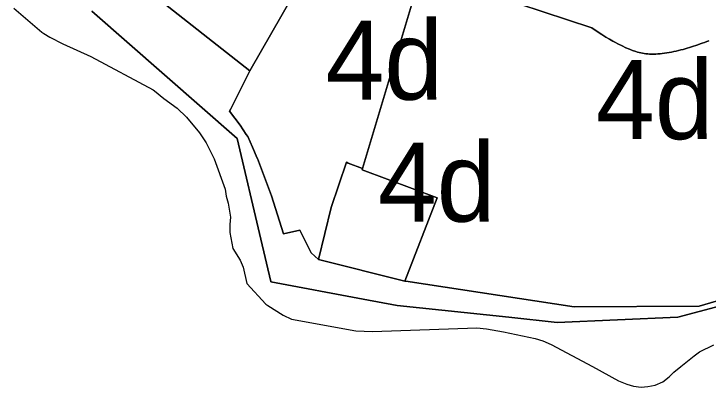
# Model space of a CAD drawing. Extents: x 598968 to 613553, y 4409678 to 4430833.
# Drawn here: x 610152.8 to 610258.2, y 4416241.8 to 4416298.4 of the extents above; entities that cross this region are included whole.
import ezdxf

# ---------------------------------------------------------------- set-up
doc = ezdxf.new("R2010")
doc.units = 0
doc.layers.add('1', color=7, linetype='Continuous')
doc.layers.add('4d. Sector de consolidació - ANNEX III A', color=7, linetype='Continuous')

msp = doc.modelspace()

# ---------------------------------------------------------------- linework, layer by layer
at = {"layer": '1'}
msp.add_lwpolyline([(610199.9925, 4416309.6794), (610193.4922, 4416311.6797), (610189.191, 4416313.455), (610182.0637, 4416317.8397), (610173.3595, 4416301.8394), (610173.5188, 4416301.7138), (610188.6419, 4416289.7846)], close=True, dxfattribs=at)
for points in [[(610214.6611, 4416304.8614), (610240.5075, 4416296.299), (610241.3298, 4416295.7594), (610242.0468, 4416295.3011), (610242.6703, 4416294.9146), (610243.2126, 4416294.5902), (610243.6855, 4416294.3185), (610244.1013, 4416294.0897), (610244.472, 4416293.8943), (610245.1245, 4416293.5671), (610245.7019, 4416293.2942), (610246.2264, 4416293.0657), (610246.7191, 4416292.873), (610247.2006, 4416292.7079), (610247.4425, 4416292.6347), (610247.6871, 4416292.5682), (610247.9357, 4416292.5091), (610248.1899, 4416292.4576), (610248.451, 4416292.4144), (610248.7204, 4416292.38), (610248.9996, 4416292.3549), (610249.2895, 4416292.3394), (610249.5899, 4416292.3334), (610249.9006, 4416292.3366), (610250.2183, 4416292.3486), (610250.5449, 4416292.3692), (610250.8787, 4416292.398), (610251.2189, 4416292.4348), (610251.5646, 4416292.4792), (610251.9149, 4416292.5309), (610252.2684, 4416292.5894), (610252.6232, 4416292.6541), (610252.9778, 4416292.7244), (610253.3304, 4416292.7997), (610253.6794, 4416292.8794), (610254.023, 4416292.9631), (610254.3597, 4416293.0499), (610254.6882, 4416293.1396), (610255.0105, 4416293.2323), (610255.3288, 4416293.3283), (610255.6456, 4416293.428), (610255.9632, 4416293.5317), (610256.284, 4416293.6396), (610256.6104, 4416293.7522), (610256.9449, 4416293.8697), (610257.2873, 4416293.9917), (610257.628, 4416294.1143), (610257.955, 4416294.2328), (610258.2562, 4416294.3427)], [(610276.6334, 4416259.896), (610256.805, 4416254.1053), (610237.838, 4416254.006), (610212.3076, 4416257.8933), (610212.1354, 4416257.9195), (610199.0712, 4416261.1618), (610197.9254, 4416262.2057), (610196.2033, 4416265.6386), (610193.7215, 4416265.0554), (610191.9057, 4416270.8419), (610189.7686, 4416276.5224), (610189.7649, 4416276.53), (610189.0298, 4416278.2043), (610188.3031, 4416279.8165), (610188.0878, 4416280.1437), (610187.1593, 4416281.5541), (610185.5646, 4416283.6711), (610185.7411, 4416284.0218), (610188.6419, 4416289.7846), (610173.5188, 4416301.7138)], [(610152.8274, 4416299.3014), (610157.0873, 4416295.6516), (610157.3593, 4416295.4764), (610158.2672, 4416294.8917), (610160.2772, 4416293.8818), (610164.4971, 4416291.992), (610173.9669, 4416286.9124), (610174.1672, 4416286.7509), (610175.5669, 4416285.6226), (610177.6268, 4416284.1126), (610179.0169, 4416282.7828), (610180.9669, 4416280.3929), (610181.9968, 4416278.863), (610183.2368, 4416276.4531), (610184.8668, 4416271.8732), (610185.0168, 4416270.7633), (610185.3268, 4416269.7434), (610185.7068, 4416267.6234), (610185.6068, 4416266.5134), (610185.5768, 4416265.2834), (610186.0468, 4416262.8636), (610187.1768, 4416261.1036), (610187.6168, 4416260.0037), (610188.1668, 4416257.5538), (610191.0467, 4416254.404), (610191.3389, 4416254.2174), (610193.6766, 4416252.7241), (610194.9466, 4416252.1142), (610204.7264, 4416250.3746), (610207.2264, 4416250.2446), (610223.076, 4416250.8252), (610224.5159, 4416250.6852), (610227.1258, 4416250.2254), (610231.9158, 4416249.1856), (610233.0758, 4416248.8456), (610234.3757, 4416248.2756), (610240.6156, 4416244.966), (610244.5555, 4416242.7762), (610245.8455, 4416242.2562), (610246.8654, 4416241.9662), (610247.9855, 4416241.8263), (610249.0354, 4416241.9064), (610250.1154, 4416242.1364), (610251.2954, 4416242.6064), (610252.2353, 4416243.3664), (610252.9853, 4416244.1064), (610254.0052, 4416244.9664), (610256.0353, 4416246.5864), (610256.8852, 4416247.1865), (610259.0552, 4416248.2166)], [(610279.4695, 4416259.2928), (610253.5727, 4416252.4555), (610235.2532, 4416251.6352), (610227.9201, 4416252.4134), (610211.0081, 4416254.2083), (610205.826, 4416255.1783), (610191.8194, 4416257.8), (610191.8107, 4416257.8369), (610190.3023, 4416264.2518), (610186.7083, 4416279.5376), (610164.6527, 4416298.8315)], [(610164.6527, 4416298.8315), (610186.7083, 4416279.5376), (610190.3023, 4416264.2518), (610191.8107, 4416257.8369), (610191.8194, 4416257.8), (610205.826, 4416255.1783), (610211.0081, 4416254.2083), (610227.9201, 4416252.4134), (610235.2532, 4416251.6352), (610253.5727, 4416252.4555), (610279.4695, 4416259.2928)]]:
    msp.add_lwpolyline(points, dxfattribs=at)
at = {"layer": '4d. Sector de consolidació - ANNEX III A'}
for points in [[(610199.9925, 4416309.6794), (610188.6419, 4416289.7846), (610185.7411, 4416284.0218), (610185.5646, 4416283.6711), (610187.1593, 4416281.5541), (610188.0878, 4416280.1437), (610188.3031, 4416279.8165), (610189.0298, 4416278.2043), (610189.7649, 4416276.53), (610189.7686, 4416276.5224), (610191.9057, 4416270.8419), (610193.7215, 4416265.0554), (610196.2033, 4416265.6386), (610197.9254, 4416262.2057), (610199.0712, 4416261.1618), (610200.9639, 4416269.0919), (610203.2746, 4416275.9282), (610203.5623, 4416275.8146), (610205.7083, 4416274.967), (610214.6611, 4416304.8614)], [(610258.2562, 4416294.3427), (610257.955, 4416294.2328), (610257.628, 4416294.1143), (610257.2873, 4416293.9917), (610256.9449, 4416293.8697), (610256.6104, 4416293.7522), (610256.284, 4416293.6396), (610255.9632, 4416293.5317), (610255.6456, 4416293.428), (610255.3288, 4416293.3283), (610255.0105, 4416293.2323), (610254.6882, 4416293.1396), (610254.3597, 4416293.0499), (610254.023, 4416292.9631), (610253.6794, 4416292.8794), (610253.3304, 4416292.7997), (610252.9778, 4416292.7244), (610252.6232, 4416292.6541), (610252.2684, 4416292.5894), (610251.9149, 4416292.5309), (610251.5646, 4416292.4792), (610251.2189, 4416292.4348), (610250.8787, 4416292.398), (610250.5449, 4416292.3692), (610250.2183, 4416292.3486), (610249.9006, 4416292.3366), (610249.5899, 4416292.3334), (610249.2895, 4416292.3394), (610248.9996, 4416292.3549), (610248.7204, 4416292.38), (610248.451, 4416292.4144), (610248.1899, 4416292.4576), (610247.9357, 4416292.5091), (610247.6871, 4416292.5682), (610247.4425, 4416292.6347), (610247.2006, 4416292.7079), (610246.7191, 4416292.873), (610246.2264, 4416293.0657), (610245.7019, 4416293.2942), (610245.1245, 4416293.5671), (610244.472, 4416293.8943), (610244.1013, 4416294.0897), (610243.6855, 4416294.3185), (610243.2126, 4416294.5902), (610242.6703, 4416294.9146), (610242.0468, 4416295.3011), (610241.3298, 4416295.7594), (610240.5075, 4416296.299), (610214.6611, 4416304.8614), (610205.7083, 4416274.967), (610205.6582, 4416274.7984), (610217.0401, 4416270.5206), (610212.1354, 4416257.9195), (610212.3076, 4416257.8933), (610237.838, 4416254.006), (610256.805, 4416254.1053), (610276.6334, 4416259.896)]]:
    msp.add_lwpolyline(points, dxfattribs=at)
msp.add_lwpolyline([(610205.7083, 4416274.967), (610203.5623, 4416275.8146), (610203.2746, 4416275.9282), (610200.9639, 4416269.0919), (610199.0712, 4416261.1618), (610212.1354, 4416257.9195), (610217.0401, 4416270.5206), (610205.6582, 4416274.7984)], close=True, dxfattribs=at)

# ---------------------------------------------------------------- texts
for p in [(610200.1129, 4416285.4206), (610241.1458, 4416279.4337), (610208.0556, 4416266.9239)]:
    msp.add_text('4d', height=12, dxfattribs=at).set_placement(p)

doc.saveas('drawing.dxf')
